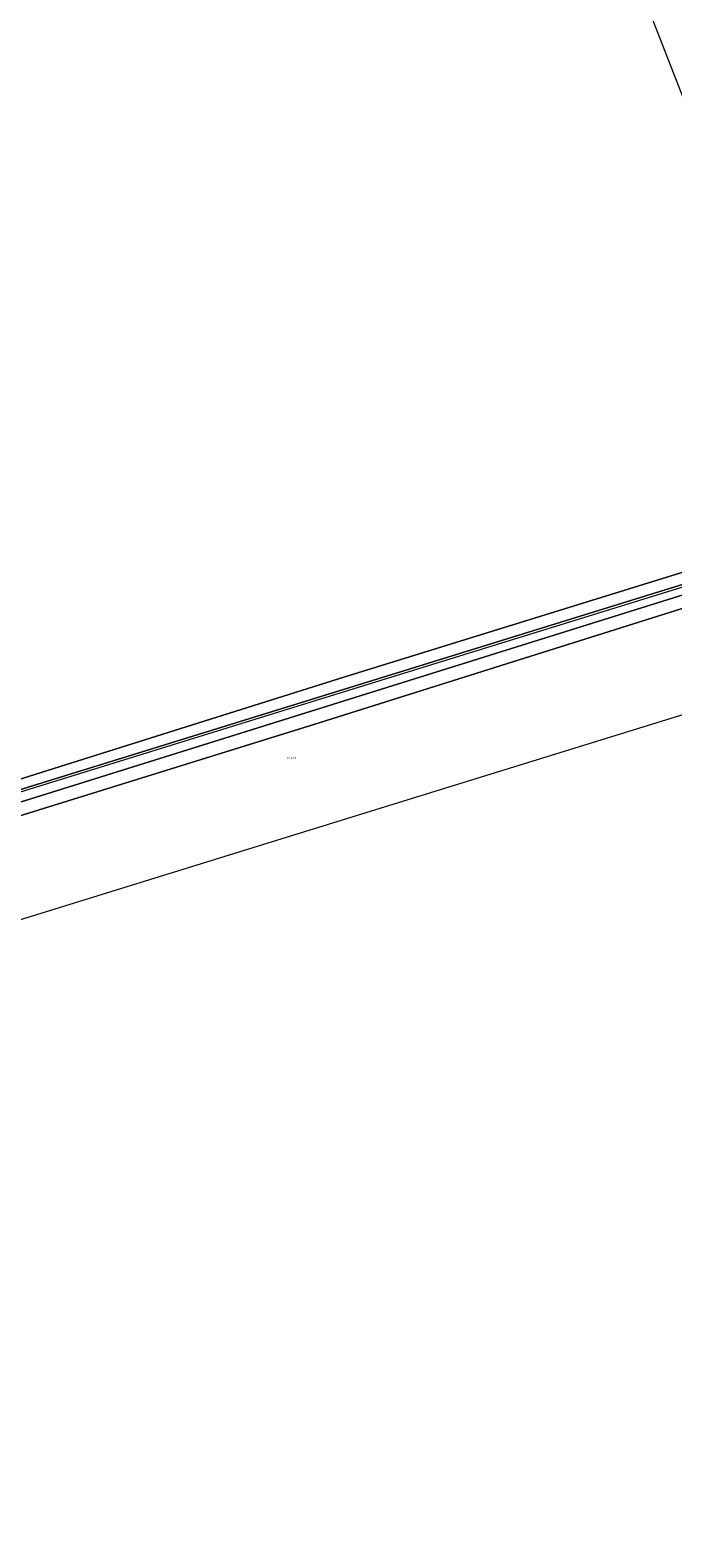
# Model space of a CAD drawing. Header units: metres. Extents: x 250001 to 257773, y 598992 to 609118.
# Tile 314 of 656: x 254521 to 254626, y 600905 to 601152. Entities that reach past the tile are written whole.
import ezdxf
from ezdxf.enums import TextEntityAlignment as Align
from ezdxf.lldxf.tags import DXFTag

# ---------------------------------------------------------------- set-up
doc = ezdxf.new("R2010")
doc.units = ezdxf.units.M
for name, color, linetype, lineweight in [('B-WE-GR-BOUWLAND-GV', 252, 'Continuous', 13), ('B-WE-KG-GRENS_PERCEEL-G', 150, 'KG-PERCEEL', 18), ('B-WE-KG-GRENS_PERCEEL-S', 150, 'Continuous', 25), ('B-WE-OG-WATER-GV', 252, 'Continuous', 18), ('B-WE-OG-WATER_SLOOT-GV', 252, 'Continuous', 18), ('X-XX-AL-REFERENTIE-G', 7, 'Continuous', 18)]:
    doc.layers.add(name, color=color, linetype=linetype, lineweight=lineweight)
doc.styles.add('NLCS-ISO', font='NLCS-ISO.ttf')
doc.styles.get("Standard").update_dxf_attribs({"font": 'NLCS-ISO.ttf'})
tags = doc.linetypes.add('KG-PERCEEL', pattern='A,5.5,-2,["P",Standard,S=1.8,R=0,X=-0.5,Y=-0.9],-2,5.5,-2,[5,NLCS.SHX,S=0.75,R=0,X=0,Y=0],-2', length=19).pattern_tags.tags
tags[6] = DXFTag(74, 10)

# ---------------------------------------------------------------- blocks, each defined once
blk = doc.blocks.new('SKG-PERCEELNUMMER-SO')
at = {"style": 'NLCS-ISO', "oblique": 10, "flags": 1}
blk.add_attdef('GEMEENTECODE', text='', height=1.8, dxfattribs=at).set_placement((0, 2.6), align=Align.MIDDLE_CENTER)
at = {"style": 'NLCS-ISO', "oblique": 10}
blk.add_attdef('SECTIE', text='', height=1.8, dxfattribs=at).set_placement((-0.5, 0), align=Align.MIDDLE_RIGHT)
blk.add_attdef('PERCEELNUMMER', text='', height=1.8, dxfattribs=at).set_placement((0.5, 0), align=Align.MIDDLE_LEFT)
blk = doc.blocks.new('BS2021-132-Xref-KAD-20210617')
at = {"layer": 'B-WE-KG-GRENS_PERCEEL-G', "flags": 128}
for points in [[(254801.776, 600858.814), (254762.397, 600852.866), (254756.258, 600895.412), (254750.533, 600937.557), (254737.32, 601022.067), (254727.452, 601078.516), (254725.453, 601090.494), (254720.35, 601094.385), (254648.891, 601095.128), (254644.605, 601098.718), (254496.87, 601477.198)], [(254723.84, 601069.635), (254720.35, 601089.385), (254570.464, 601043.015), (254419.86, 600996.378)], [(254427.114, 600977.793), (254576.354, 601023.986), (254673.74, 601054.128)]]:
    blk.add_lwpolyline(points, dxfattribs=at)
at = {"layer": 'B-WE-KG-GRENS_PERCEEL-S', "xscale": 0.2, "yscale": 0.2, "zscale": 0.2}
blk.add_blockref('SKG-PERCEELNUMMER-SO', (254563.879, 601032.904), dxfattribs=at).add_auto_attribs({'PERCEELNUMMER': '409', 'SECTIE': 'M'})
blk = doc.blocks.new('BS2021-132-Xref-BGT-GRIJS-20210617-aangepast')
at = {"layer": 'B-WE-GR-BOUWLAND-GV', "flags": 128}
for points in [[(254471.788, 601014.37), (254572.675, 601046.119), (254716.439, 601090.668), (254719.563, 601090.6), (254720.284, 601090.282), (254721.261, 601089.853), (254722.563, 601088.713), (254734.447, 601025.117), (254738.162, 601000), (254745.718, 600948.917), (254752.063, 600903.949)], [(254751.823, 600871.751), (254739.524, 600958.22), (254732.391, 601000), (254718.475, 601084.545), (254717.9, 601084.709), (254715.315, 601084.709), (254674.157, 601071.928), (254567.793, 601038.393), (254501.799, 601017.926), (254444.433, 601000), (254420.915, 600992.874), (254416.401, 600991.506), (254378.527, 600980.029), (254380.294, 600965.981), (254382.308, 600945.567), (254381.899, 600943.405), (254381.849, 600943.353), (254381.808, 600941.156), (254376.73, 600940.019), (254383.956, 600910.501), (254363.68, 600905.512), (254364.311, 600902.945)]]:
    blk.add_lwpolyline(points, dxfattribs=at)
at = {"layer": 'B-WE-OG-WATER-GV', "flags": 128}
for points in [[(254437.552, 601000), (254691.014, 601079.284)], [(254690.6, 601080.685), (254430.11, 601000)]]:
    blk.add_lwpolyline(points, dxfattribs=at)
at = {"layer": 'B-WE-OG-WATER_SLOOT-GV', "flags": 128}
for points in [[(254501.799, 601017.926), (254567.793, 601038.393), (254674.157, 601071.928), (254715.315, 601084.709), (254717.9, 601084.709), (254718.475, 601084.545), (254732.391, 601000), (254739.524, 600958.22), (254751.823, 600871.751)], [(254752.063, 600903.949), (254745.718, 600948.917), (254738.162, 601000), (254734.447, 601025.117), (254722.563, 601088.713), (254721.261, 601089.853), (254720.284, 601090.282), (254719.563, 601090.6), (254716.439, 601090.668), (254572.675, 601046.119), (254471.788, 601014.37)], [(254430.11, 601000), (254690.6, 601080.685)], [(254691.014, 601079.284), (254437.552, 601000)]]:
    blk.add_lwpolyline(points, dxfattribs=at)

msp = doc.modelspace()

# ---------------------------------------------------------------- block references
at = {"layer": 'X-XX-AL-REFERENTIE-G'}
for name in ['BS2021-132-Xref-BGT-GRIJS-20210617-aangepast', 'BS2021-132-Xref-KAD-20210617']:
    msp.add_blockref(name, (0, 0), dxfattribs=at)

doc.saveas('drawing.dxf')
